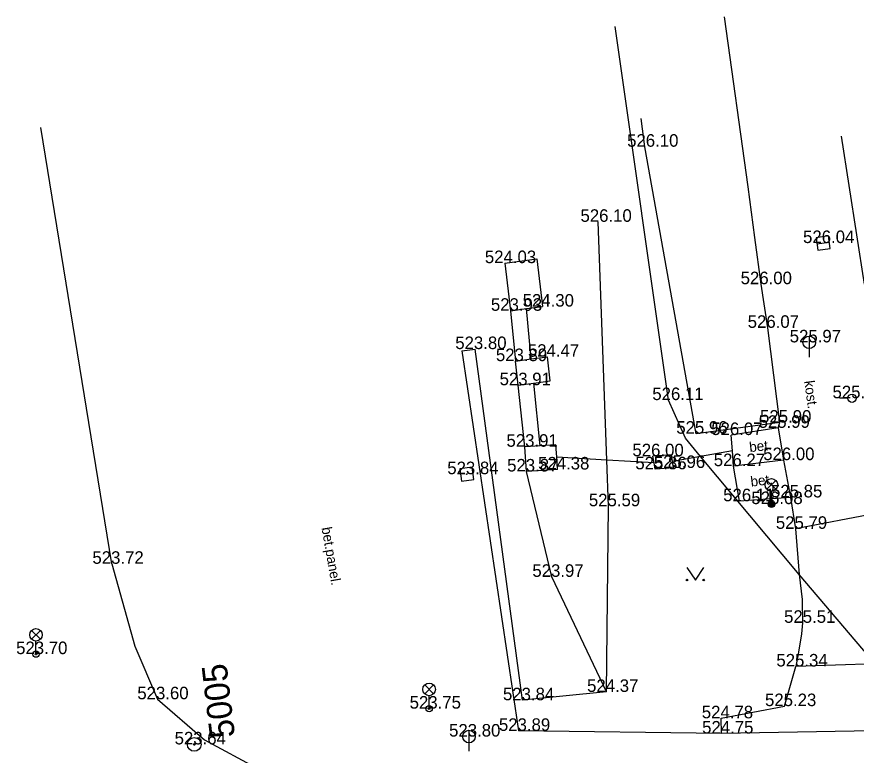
# Model space of a CAD drawing. Extents: x -669642 to -669119, y -1131006 to -1130466.
# Drawn here: x -669294.5 to -669244.3, y -1130971.8 to -1130927.6 of the extents above; entities that cross this region are included whole.
import ezdxf

# ---------------------------------------------------------------- set-up
doc = ezdxf.new("R2010")
doc.units = 0
for name, color, linetype in [('G_Bod_tecka', 7, 'Continuous'), ('G_Bod_vyska', 7, 'Continuous'), ('G_Bodove_pole', 7, 'Continuous'), ('G_Breh_Teren', 7, 'Continuous'), ('G_Budovy_Objekty', 7, 'Continuous'), ('G_Cesty_Schody', 7, 'Continuous'), ('G_Objekty_technicke', 7, 'Continuous'), ('G_Plochy_zpevnene', 7, 'Continuous'), ('G_Ploty', 7, 'Continuous'), ('G_Popisy_povrchu', 7, 'Continuous'), ('G_Site-kanalizace', 7, 'Continuous'), ('G_Site-Sachty_N', 7, 'Continuous'), ('G_Site-vodovod', 7, 'Continuous'), ('G_Zabradli_Svodidla', 7, 'Continuous'), ('G_Zelen-Znacky', 7, 'Continuous')]:
    doc.layers.add(name, color=color, linetype=linetype)

msp = doc.modelspace()

# ---------------------------------------------------------------- linework, layer by layer
at = {"layer": 'G_Bod_tecka'}
for p, q in [((-669256.95, -1130935.4), (-669256.95, -1130935.4)), ((-669259.74, -1130939.89), (-669259.74, -1130939.89)), ((-669246.29, -1130941.16), (-669246.29, -1130941.16)), ((-669265.33, -1130942.36), (-669265.33, -1130942.36)), ((-669250, -1130943.62), (-669250, -1130943.62)), ((-669263.07, -1130944.96), (-669263.07, -1130944.96)), ((-669264.99, -1130945.21), (-669264.99, -1130945.21)), ((-669249.6, -1130946.23), (-669249.6, -1130946.23)), ((-669247.12, -1130947.1), (-669247.12, -1130947.1)), ((-669267.1, -1130947.5), (-669267.1, -1130947.5)), ((-669262.78, -1130947.96), (-669262.78, -1130947.96)), ((-669264.69, -1130948.22), (-669264.69, -1130948.22)), ((-669264.53, -1130949.66), (-669264.53, -1130949.66)), ((-669255.53, -1130950.55), (-669255.53, -1130950.55)), ((-669244.56, -1130950.44), (-669244.56, -1130950.44)), ((-669248.98, -1130952.21), (-669248.98, -1130952.21)), ((-669248.87, -1130951.9), (-669248.87, -1130951.9)), ((-669253.89, -1130952.56), (-669253.89, -1130952.56)), ((-669251.78, -1130952.64), (-669251.78, -1130952.64)), ((-669264.12, -1130953.34), (-669264.12, -1130953.34)), ((-669256.47, -1130953.91), (-669256.47, -1130953.91)), ((-669248.65, -1130954.14), (-669248.65, -1130954.14)), ((-669262.17, -1130954.7), (-669262.17, -1130954.7)), ((-669256.34, -1130954.69), (-669256.34, -1130954.69)), ((-669255.23, -1130954.61), (-669255.23, -1130954.61)), ((-669251.65, -1130954.5), (-669251.65, -1130954.5)), ((-669267.6, -1130954.98), (-669267.6, -1130954.98)), ((-669264.02, -1130954.82), (-669264.02, -1130954.82)), ((-669251.29, -1130956.6), (-669251.29, -1130956.6)), ((-669248.24, -1130956.37), (-669248.24, -1130956.37)), ((-669259.13, -1130956.9), (-669259.13, -1130956.9)), ((-669249.38, -1130956.77), (-669249.38, -1130956.77)), ((-669247.95, -1130958.25), (-669247.95, -1130958.25)), ((-669288.82, -1130960.34), (-669288.82, -1130960.34)), ((-669262.51, -1130961.12), (-669262.51, -1130961.12)), ((-669247.52, -1130963.87), (-669247.52, -1130963.87)), ((-669293.36, -1130965.74), (-669293.36, -1130965.74)), ((-669247.92, -1130966.48), (-669247.92, -1130966.48)), ((-669259.24, -1130968), (-669259.24, -1130968)), ((-669286.1, -1130968.44), (-669286.1, -1130968.44)), ((-669264.27, -1130968.5), (-669264.27, -1130968.5)), ((-669269.85, -1130969), (-669269.85, -1130969)), ((-669248.6, -1130968.85), (-669248.6, -1130968.85)), ((-669252.38, -1130969.58), (-669252.38, -1130969.58)), ((-669267.47, -1130970.67), (-669267.47, -1130970.67)), ((-669264.51, -1130970.33), (-669264.51, -1130970.33)), ((-669252.36, -1130970.49), (-669252.36, -1130970.49)), ((-669283.89, -1130971.14), (-669283.89, -1130971.14))]:
    msp.add_line(p, q, dxfattribs=at)
at = {"layer": 'G_Bodove_pole'}
for radius in [0.412, 0.05]:
    msp.add_circle((-669283.89, -1130971.14), radius, dxfattribs=at)
at = {"layer": 'G_Breh_Teren'}
for p, q in [((-669259.23, -1130954.14), (-669259.74, -1130939.89)), ((-669264.99, -1130945.21), (-669264.69, -1130948.22)), ((-669264.12, -1130953.34), (-669264.53, -1130949.66)), ((-669259.13, -1130956.9), (-669259.23, -1130954.14)), ((-669262.51, -1130961.12), (-669264.02, -1130954.82)), ((-669259.24, -1130968), (-669259.13, -1130956.9)), ((-669259.24, -1130968), (-669262.51, -1130961.12))]:
    msp.add_line(p, q, dxfattribs=at)
at = {"layer": 'G_Budovy_Objekty'}
for p, q in [((-669265.33, -1130942.36), (-669263.41, -1130942.11)), ((-669263.41, -1130942.11), (-669263.07, -1130944.96)), ((-669265.33, -1130942.36), (-669264.99, -1130945.21)), ((-669264.99, -1130945.21), (-669264.03, -1130945.08)), ((-669264.03, -1130945.08), (-669263.07, -1130944.96)), ((-669263.74, -1130948.09), (-669264.03, -1130945.08)), ((-669264.69, -1130948.22), (-669263.74, -1130948.09)), ((-669263.74, -1130948.09), (-669262.78, -1130947.96)), ((-669262.62, -1130949.4), (-669262.78, -1130947.96)), ((-669264.53, -1130949.66), (-669264.69, -1130948.22)), ((-669264.53, -1130949.66), (-669263.58, -1130949.53)), ((-669263.58, -1130949.53), (-669262.62, -1130949.4)), ((-669263.2, -1130953.28), (-669263.58, -1130949.53)), ((-669248.98, -1130952.21), (-669251.78, -1130952.64)), ((-669248.98, -1130952.21), (-669248.65, -1130954.14)), ((-669251.71, -1130953.59), (-669251.78, -1130952.64)), ((-669263.2, -1130953.28), (-669264.12, -1130953.34)), ((-669264.02, -1130954.82), (-669264.12, -1130953.34)), ((-669262.27, -1130953.22), (-669263.2, -1130953.28)), ((-669262.22, -1130953.96), (-669262.27, -1130953.22)), ((-669251.65, -1130954.5), (-669251.71, -1130953.59)), ((-669259.23, -1130954.14), (-669262.22, -1130953.96)), ((-669262.17, -1130954.7), (-669262.22, -1130953.96)), ((-669256.4, -1130954.3), (-669259.23, -1130954.14)), ((-669255.36, -1130953.83), (-669256.47, -1130953.91)), ((-669256.4, -1130954.3), (-669256.47, -1130953.91)), ((-669255.3, -1130954.22), (-669255.36, -1130953.83)), ((-669255.23, -1130954.61), (-669255.3, -1130954.22)), ((-669248.65, -1130954.14), (-669251.65, -1130954.5)), ((-669248.65, -1130954.14), (-669248.24, -1130956.37)), ((-669262.17, -1130954.7), (-669264.02, -1130954.82)), ((-669256.34, -1130954.69), (-669256.4, -1130954.3)), ((-669255.23, -1130954.61), (-669256.34, -1130954.69)), ((-669251.29, -1130956.6), (-669251.65, -1130954.5)), ((-669248.24, -1130956.37), (-669251.29, -1130956.6))]:
    msp.add_line(p, q, dxfattribs=at)
msp.add_lwpolyline([(-669251.71, -1130953.59), (-669253.62, -1130953.92), (-669255.3, -1130954.22)], dxfattribs=at)
at = {"layer": 'G_Cesty_Schody'}
for p, q in [((-669256.95, -1130935.4), (-669257.17, -1130933.71)), ((-669241.81, -1130957.08), (-669247.95, -1130958.25))]:
    msp.add_line(p, q, dxfattribs=at)
for points in [[(-669233.55, -1130966), (-669243.17, -1130966.32), (-669247.92, -1130966.48)], [(-669239.51, -1130970.26), (-669239.88, -1130970.27), (-669252.36, -1130970.49)]]:
    msp.add_lwpolyline(points, dxfattribs=at)
at = {"layer": 'G_Objekty_technicke'}
for p, q in [((-669249.645, -1130955.355), (-669249.115, -1130955.885)), ((-669249.645, -1130955.885), (-669249.115, -1130955.355)), ((-669249.38, -1130956.77), (-669249.38, -1130955.995)), ((-669270.115, -1130967.585), (-669269.585, -1130968.115)), ((-669270.115, -1130968.115), (-669269.585, -1130967.585)), ((-669269.85, -1130969), (-669269.85, -1130968.225))]:
    msp.add_line(p, q, dxfattribs=at)
for points in [[(-669293.625, -1130964.325), (-669293.095, -1130964.855)], [(-669293.625, -1130964.855), (-669293.095, -1130964.325)], [(-669293.36, -1130965.74), (-669293.36, -1130964.965)]]:
    msp.add_lwpolyline(points, dxfattribs=at)
for centre, radius in [((-669249.38, -1130955.62), 0.375), ((-669249.38, -1130956.77), 0.2), ((-669249.38, -1130956.77), 0.18), ((-669249.38, -1130956.77), 0.16), ((-669249.38, -1130956.77), 0.14), ((-669249.38, -1130956.77), 0.12), ((-669249.38, -1130956.77), 0.1), ((-669249.38, -1130956.77), 0.08), ((-669249.38, -1130956.77), 0.06), ((-669249.38, -1130956.77), 0.04), ((-669249.38, -1130956.77), 0.02), ((-669293.36, -1130964.59), 0.375), ((-669293.36, -1130965.74), 0.19), ((-669293.36, -1130965.74), 0.05), ((-669269.85, -1130967.85), 0.375), ((-669269.85, -1130969), 0.19), ((-669269.85, -1130969), 0.05)]:
    msp.add_circle(centre, radius, dxfattribs=at)
at = {"layer": 'G_Plochy_zpevnene'}
for p, q in [((-669250.78, -1130937.79), (-669252.19, -1130927.63)), ((-669245.21, -1130934.76), (-669243.84, -1130943.61)), ((-669250.37, -1130940.83), (-669250.78, -1130937.79)), ((-669267.89, -1130947.61), (-669267.1, -1130947.5)), ((-669267.89, -1130947.61), (-669264.51, -1130970.33)), ((-669248.24, -1130956.37), (-669247.95, -1130958.25)), ((-669248.6, -1130968.85), (-669247.92, -1130966.48)), ((-669252.38, -1130969.58), (-669248.6, -1130968.85)), ((-669252.36, -1130970.49), (-669252.38, -1130969.58)), ((-669252.36, -1130970.49), (-669264.51, -1130970.33))]:
    msp.add_line(p, q, dxfattribs=at)
for points in [[(-669288.82, -1130960.34), (-669293.06, -1130934.26)], [(-669248.87, -1130951.9), (-669253.89, -1130952.56), (-669256.95, -1130935.4)], [(-669248.87, -1130951.9), (-669249.6, -1130946.23), (-669250, -1130943.62), (-669250.37, -1130940.83)], [(-669248.98, -1130952.21), (-669248.87, -1130951.9)], [(-669247.95, -1130958.25), (-669247.72, -1130960.98), (-669247.54, -1130962.47), (-669247.52, -1130963.87), (-669247.58, -1130964.52), (-669247.74, -1130965.5), (-669247.92, -1130966.48)], [(-669288.82, -1130960.34), (-669287.45, -1130965.27), (-669286.1, -1130968.44)], [(-669286.1, -1130968.44), (-669283.29, -1130970.86), (-669280.03, -1130972.62), (-669279.63, -1130972.78)]]:
    msp.add_lwpolyline(points, dxfattribs=at)
at = {"layer": 'G_Ploty'}
for p, q in [((-669247.72, -1130960.98), (-669253.62, -1130953.92)), ((-669243.17, -1130966.32), (-669247.72, -1130960.98))]:
    msp.add_line(p, q, dxfattribs=at)
for points in [[(-669255.53, -1130950.55), (-669258.72, -1130928.21)], [(-669253.62, -1130953.92), (-669254.51, -1130952.83), (-669255.53, -1130950.55)]]:
    msp.add_lwpolyline(points, dxfattribs=at)
at = {"layer": 'G_Site-kanalizace'}
for p, q in [((-669246.662, -1130941.21), (-669245.918, -1130941.11)), ((-669247.12, -1130946.725), (-669247.12, -1130947.975)), ((-669267.47, -1130970.295), (-669267.47, -1130971.545))]:
    msp.add_line(p, q, dxfattribs=at)
msp.add_lwpolyline([(-669246.611, -1130941.581), (-669245.868, -1130941.48), (-669245.969, -1130940.737), (-669246.712, -1130940.838)], close=True, dxfattribs=at)
for centre in [(-669247.12, -1130947.1), (-669267.47, -1130970.67)]:
    msp.add_circle(centre, 0.375, dxfattribs=at)
at = {"layer": 'G_Site-Sachty_N'}
msp.add_lwpolyline([(-669267.921, -1130955.402), (-669267.178, -1130955.301), (-669267.279, -1130954.558), (-669268.022, -1130954.659)], close=True, dxfattribs=at)
msp.add_circle((-669267.6, -1130954.98), 0.02, dxfattribs=at)
at = {"layer": 'G_Site-vodovod'}
msp.add_line((-669244.81, -1130950.44), (-669245.31, -1130950.44), dxfattribs=at)
msp.add_circle((-669244.56, -1130950.44), 0.25, dxfattribs=at)
at = {"layer": 'G_Zabradli_Svodidla'}
for p, q in [((-669264.27, -1130968.5), (-669267.1, -1130947.5)), ((-669259.24, -1130968), (-669264.27, -1130968.5))]:
    msp.add_line(p, q, dxfattribs=at)
at = {"layer": 'G_Zelen-Znacky'}
for p, q in [((-669254.43, -1130960.56), (-669253.93, -1130961.31)), ((-669253.93, -1130961.31), (-669253.43, -1130960.56))]:
    msp.add_line(p, q, dxfattribs=at)
for centre in [(-669254.43, -1130961.31), (-669253.43, -1130961.31)]:
    msp.add_circle(centre, 0.05, dxfattribs=at)

# ---------------------------------------------------------------- texts
at = {"layer": 'G_Bod_vyska'}
for s, p in [('526.10', (-669258.008, -1130935.4)), ('526.10', (-669260.798, -1130939.89)), ('526.04', (-669247.489, -1130941.16)), ('524.03', (-669266.516, -1130942.36)), ('526.00', (-669251.221, -1130943.62)), ('523.93', (-669266.156, -1130945.21)), ('524.30', (-669264.256, -1130944.96)), ('526.07', (-669250.799, -1130946.23)), ('525.97', (-669248.286, -1130947.1)), ('523.80', (-669268.286, -1130947.5)), ('523.89', (-669265.856, -1130948.22)), ('524.47', (-669263.944, -1130947.96)), ('523.91', (-669265.634, -1130949.66)), ('525.99', (-669245.728, -1130950.44)), ('526.11', (-669256.504, -1130950.55)), ('525.90', (-669250.058, -1130951.9)), ('525.99', (-669250.148, -1130952.21)), ('525.96', (-669255.07, -1130952.56)), ('526.07', (-669252.979, -1130952.64)), ('523.91', (-669265.224, -1130953.34)), ('526.00', (-669257.691, -1130953.91)), ('526.00', (-669249.871, -1130954.14)), ('523.84', (-669268.764, -1130954.98)), ('523.87', (-669265.184, -1130954.82)), ('524.38', (-669263.334, -1130954.7)), ('525.86', (-669257.518, -1130954.69)), ('525.96', (-669256.41, -1130954.61)), ('526.27', (-669252.828, -1130954.5)), ('525.85', (-669249.404, -1130956.37)), ('525.59', (-669260.296, -1130956.9)), ('526.11', (-669252.264, -1130956.6)), ('526.08', (-669250.579, -1130956.77)), ('525.79', (-669249.116, -1130958.25)), ('523.72', (-669289.984, -1130960.34)), ('523.97', (-669263.676, -1130961.12)), ('525.51', (-669248.622, -1130963.87)), ('523.70', (-669294.546, -1130965.74)), ('525.34', (-669249.084, -1130966.48)), ('524.37', (-669260.404, -1130968)), ('523.60', (-669287.299, -1130968.44)), ('523.84', (-669265.434, -1130968.5)), ('523.75', (-669271.014, -1130969)), ('525.23', (-669249.764, -1130968.85)), ('524.78', (-669253.544, -1130969.58)), ('523.89', (-669265.676, -1130970.33)), ('524.75', (-669253.524, -1130970.49)), ('523.80', (-669268.656, -1130970.67)), ('523.64', (-669285.068, -1130971.14))]:
    msp.add_text(s, height=0.75, dxfattribs=at).set_placement(p)
at = {"layer": 'G_Bodove_pole'}
msp.add_text('5005', height=1.5, rotation=96.7437, dxfattribs=at).set_placement((-669281.449, -1130970.673))
at = {"layer": 'G_Popisy_povrchu'}
for s, rotation, p in [('kost.', 277.7713, (-669247.42, -1130949.42)), ('bet.', 6.3851, (-669250.673, -1130953.666)), ('bet.', 7.1006, (-669250.591, -1130955.728)), ('bet.panel.', 279.7914, (-669276.283, -1130958.19))]:
    msp.add_text(s, height=0.6, rotation=rotation, dxfattribs=at).set_placement(p)

doc.saveas('drawing.dxf')
